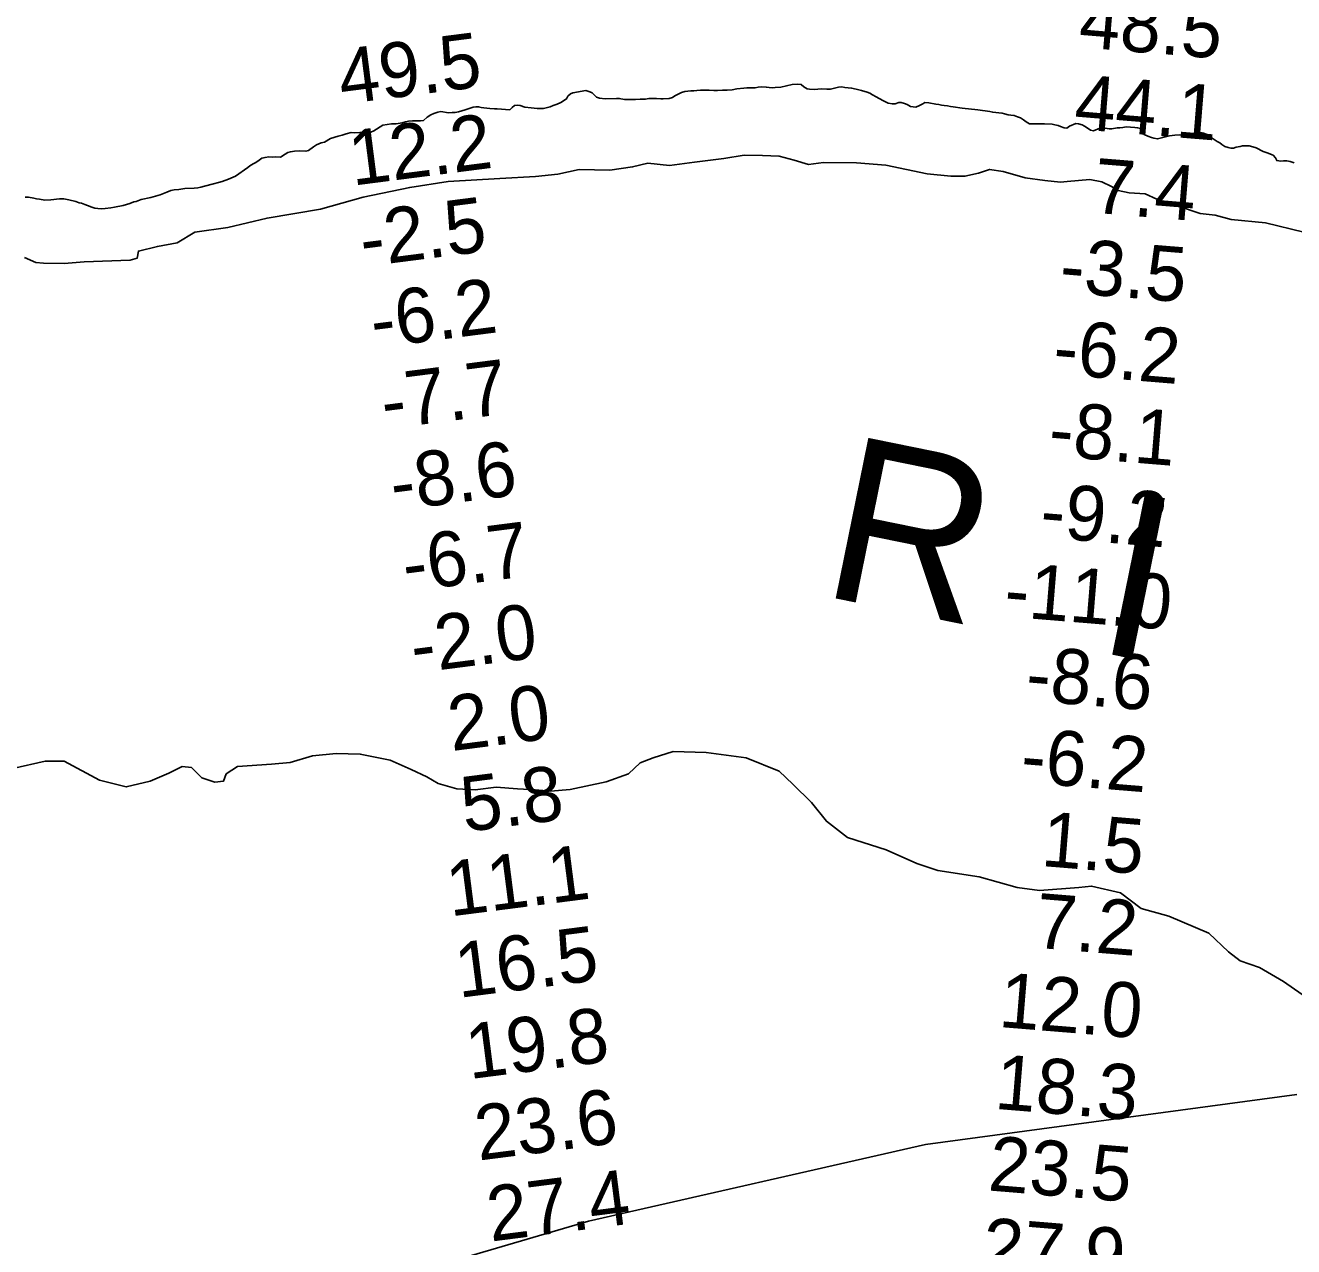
# Model space of a CAD drawing. Extents: x 3146026 to 3183936, y 897894 to 923344.
# Drawn here: x 3166658 to 3168206, y 915854 to 917345 of the extents above; entities that cross this region are included whole.
import ezdxf

# ---------------------------------------------------------------- set-up
doc = ezdxf.new("R2010")
doc.units = 0
for name, color, linetype in [('V-RIVR-EDGE', 7, 'Continuous'), ('V-RIVR-IDEN', 7, 'Continuous'), ('V-RIVR-RANG', 7, 'Continuous'), ('V-SITE-VEGE', 7, 'Continuous'), ('V-TOPO-BNDY', 7, 'Continuous')]:
    doc.layers.add(name, color=color, linetype=linetype)

msp = doc.modelspace()

# ---------------------------------------------------------------- linework, layer by layer
at = {"layer": 'V-RIVR-EDGE'}
for points in [[(3168218.9, 917092.7), (3168172, 917103.8), (3168130, 917107.8), (3168110.8, 917113.4), (3168092.5, 917115.2), (3168064.8, 917124.7), (3168039.6, 917132.7), (3168025.3, 917139.2), (3168005.8, 917140.7), (3167992.4, 917143.2), (3167984.2, 917148.4), (3167972.3, 917153.9), (3167957.7, 917156.7), (3167930, 917154.3), (3167921.8, 917153.4), (3167902.6, 917155.6), (3167878.8, 917159), (3167851.7, 917166.4), (3167835.3, 917169.2), (3167821.9, 917164.6), (3167805.1, 917160.7), (3167788.1, 917160.8), (3167758.9, 917163.9), (3167708.6, 917174.4), (3167673, 917177.2), (3167632.5, 917177.6), (3167614.2, 917175.2), (3167596.6, 917180.4), (3167578.3, 917185.3), (3167557.9, 917186.3), (3167535.7, 917186.7), (3167511, 917182.5), (3167475, 917178), (3167444.6, 917174.1), (3167418.1, 917176.6), (3167399.5, 917172.1), (3167371.5, 917168.2), (3167334.3, 917169.2), (3167308.4, 917163.5), (3167281, 917160.5), (3167237.4, 917157.9), (3167174.4, 917154.4), (3167127.5, 917147.2), (3167070.5, 917135.1), (3167018.4, 917120.6), (3166953.2, 917109.8), (3166905.3, 917098.4), (3166865.1, 917092.4), (3166843.4, 917079.6), (3166819.4, 917075.1), (3166796.2, 917069.4), (3166794.7, 917060.9), (3166786.1, 917058.2), (3166729.8, 917056.5), (3166705.4, 917054.1), (3166680.4, 917054.8), (3166671, 917055.7)], [(3166671, 917055.7), (3166657.3, 917061.5)], [(3166643.1, 916437.9), (3166682.4, 916446.9), (3166705.4, 916446.8), (3166748.9, 916423.7), (3166781.4, 916415.3), (3166810.4, 916422.4), (3166833.4, 916432.2), (3166849.7, 916440.1), (3166861.2, 916438.9), (3166873.5, 916426.6), (3166889.7, 916421), (3166900, 916422.2), (3166903.2, 916431.3), (3166917.1, 916440.4), (3166958.8, 916443), (3166981.4, 916445), (3167008.8, 916453.2), (3167037.7, 916456.3), (3167067.1, 916455.5), (3167103.5, 916447.8), (3167129.3, 916436.7), (3167148.3, 916427.5), (3167162.2, 916419.5), (3167184.8, 916413.1), (3167207.4, 916411.9), (3167232.8, 916415), (3167258.9, 916412.9), (3167280.7, 916411.7), (3167299.4, 916410.1), (3167323.2, 916412), (3167367.2, 916421.4), (3167394.6, 916431.2), (3167408.9, 916444.7), (3167424.8, 916451), (3167449, 916458.5), (3167489.1, 916457.2), (3167538.2, 916450.7), (3167578.6, 916434.4), (3167594.9, 916418.5), (3167617.8, 916396.2), (3167636, 916373.5), (3167661.7, 916353.6), (3167708.9, 916338.5), (3167746.5, 916321.7), (3167772.3, 916313.3), (3167822.6, 916305.7), (3167869, 916292.5), (3167896.3, 916288.8), (3167944.3, 916292.7), (3167959.8, 916294.2), (3167995.1, 916286.2), (3168020.4, 916267.1), (3168054.1, 916257.5), (3168102.8, 916236.7), (3168127, 916214.1), (3168141.2, 916202.9), (3168164.6, 916195), (3168193.9, 916177.8), (3168252.9, 916136.8)]]:
    msp.add_lwpolyline(points, dxfattribs=at)
at = {"layer": 'V-SITE-VEGE'}
for points in [[(3167403, 917254.5), (3167389.8, 917254.5), (3167383.2, 917255.8), (3167379.8, 917255.8), (3167366.1, 917255.3), (3167359, 917256.3), (3167355.5, 917257.5), (3167352.6, 917260), (3167350.2, 917262.5), (3167347.3, 917263.9), (3167342.6, 917265.4), (3167326.5, 917262.8), (3167323.5, 917261.5), (3167320.3, 917258.4), (3167318.9, 917255.2), (3167312, 917250.8), (3167307.6, 917248.9), (3167302.7, 917247.2), (3167299, 917245.5), (3167290.7, 917243.5), (3167283.1, 917243.5), (3167275.8, 917244.3), (3167268, 917245.3), (3167262.1, 917247.3), (3167258.4, 917247.5), (3167255.3, 917247), (3167252.6, 917244.8), (3167249.6, 917241.7), (3167234.2, 917243.2), (3167230.8, 917243.2), (3167225.4, 917243.7), (3167217.8, 917244.4), (3167214.7, 917244.9), (3167211.5, 917245.7), (3167208.3, 917245.7), (3167204.9, 917245), (3167194.9, 917241.8), (3167190.9, 917240.8), (3167186.8, 917239.4), (3167182.9, 917238.7), (3167179.4, 917238.7), (3167174.6, 917238.4), (3167165.5, 917239.7), (3167161.8, 917239), (3167156.7, 917237.3), (3167153.3, 917235.8), (3167148.6, 917232.9), (3167144.2, 917229), (3167140.3, 917228.3), (3167131, 917228.3), (3167126.1, 917228), (3167122.4, 917227.3), (3167118.3, 917226.1), (3167110.9, 917224.9), (3167105.3, 917224.7), (3167094.6, 917223), (3167083.5, 917216.4), (3167080.1, 917214.7), (3167076.7, 917214.5), (3167073.3, 917214.5), (3167059.6, 917213.8), (3167055.9, 917214), (3167049.8, 917212.6), (3167045.1, 917210.9), (3167040.2, 917209.7), (3167030.7, 917207), (3167023.3, 917202.6), (3167019.2, 917201.4), (3167013.8, 917199.2), (3167009.9, 917196.8), (3167004, 917192.2), (3167000.6, 917191.4), (3166992.5, 917191.9), (3166986.6, 917191.5), (3166981.7, 917190.7), (3166978.8, 917189.8), (3166975.4, 917187.8), (3166969.5, 917184.2), (3166963.9, 917184.4), (3166959.5, 917184.2), (3166955.6, 917184.5), (3166950.9, 917183.7), (3166947, 917182.8), (3166943.6, 917180.6), (3166939.4, 917177.4), (3166936.5, 917175.9), (3166932.3, 917173.5), (3166929.9, 917171.6), (3166914.9, 917161.1), (3166906.1, 917157.4), (3166898.5, 917154.5), (3166893.9, 917153.1), (3166887.8, 917151.6), (3166876.7, 917148.5), (3166872.6, 917147.5), (3166868.9, 917146.8), (3166864.3, 917146.3), (3166853, 917145.8), (3166845.4, 917144.6), (3166839.8, 917144.2), (3166835.9, 917143.4)], [(3167926.2, 917219.9), (3167921.8, 917221.7), (3167918.8, 917222.6), (3167914.9, 917223.6), (3167911.5, 917224.4), (3167902.2, 917224.9), (3167898.1, 917224.9), (3167893.4, 917224.7), (3167883.9, 917224.7), (3167880, 917227.1), (3167876.8, 917229.6), (3167873.1, 917232), (3167869.2, 917233.5), (3167865.3, 917234.8), (3167861.2, 917235.3), (3167858, 917235.8), (3167853.6, 917237), (3167850.7, 917238), (3167846.5, 917238.2), (3167843.1, 917238.7), (3167839.2, 917239), (3167835.5, 917239.7), (3167820.8, 917242), (3167802, 917244), (3167790.8, 917245.7), (3167787.6, 917246), (3167783.9, 917246.7), (3167780, 917247.2), (3167776.6, 917247.4), (3167773.2, 917248.4), (3167769.8, 917248.9), (3167761.2, 917250.4), (3167756.3, 917250.7), (3167753.6, 917249), (3167749.9, 917247), (3167745.3, 917245.3), (3167738.7, 917245.8), (3167734.5, 917248.3), (3167731.4, 917249.8), (3167727.5, 917251), (3167724.3, 917250.8), (3167719.9, 917249.1), (3167716.7, 917249.1), (3167711.3, 917250.1), (3167705.7, 917252.8), (3167700.3, 917255.7), (3167696.7, 917257.9), (3167692.5, 917260.1), (3167689.1, 917262.1), (3167685.7, 917263.3), (3167678.8, 917265.5), (3167672.5, 917267), (3167666.9, 917268.5), (3167658.5, 917269.3), (3167654.9, 917269.8), (3167650.7, 917269.5), (3167640.9, 917267.1), (3167636.5, 917267.1), (3167629.7, 917267.4), (3167621.4, 917266.7), (3167615.5, 917266.9), (3167612.6, 917267.7), (3167608.7, 917269.9), (3167605.2, 917272.6), (3167601.1, 917273.1), (3167594.2, 917272.6), (3167580.3, 917269.7), (3167573.5, 917269.2), (3167570, 917268.8), (3167566.4, 917269), (3167562.7, 917269.7), (3167556.3, 917270), (3167552.7, 917269.5), (3167549.2, 917268.8), (3167544.6, 917268.6), (3167539, 917268.6), (3167535.3, 917268.3), (3167526.7, 917267.4), (3167521.1, 917266.4), (3167514.8, 917265.7), (3167509.1, 917265.7), (3167503.3, 917265.5), (3167498.6, 917265.5), (3167493, 917265.8), (3167482.5, 917265.8), (3167477.8, 917265.6), (3167474.4, 917265.1), (3167470.5, 917265.1), (3167463.4, 917264.4), (3167459.2, 917262.9), (3167454.3, 917260.7), (3167450.9, 917258.8), (3167448, 917256.8), (3167444.1, 917255.9), (3167437, 917255.1), (3167433.8, 917255.2), (3167428.7, 917255.7), (3167419.4, 917255.7), (3167415.2, 917255), (3167408.6, 917255), (3167403, 917254.5)], [(3168207.3, 917177.2), (3168202.4, 917178.9), (3168198.2, 917179.6), (3168194.1, 917179.7), (3168190.9, 917179.4), (3168185.8, 917179.9), (3168184.5, 917183.1), (3168181.4, 917186.5), (3168174.3, 917189.5), (3168169.2, 917191.2), (3168160.6, 917195.4), (3168156.7, 917196.9), (3168152.3, 917198.1), (3168148.6, 917198.1), (3168144.2, 917197.9), (3168141.3, 917197.1), (3168136.2, 917196.2), (3168133, 917195.2), (3168129.8, 917195), (3168126.4, 917195.7), (3168122.5, 917197), (3168118.8, 917199.4), (3168116.4, 917201.6), (3168113.2, 917203.3), (3168108.3, 917206.3), (3168103.7, 917209.5), (3168100.7, 917211.9), (3168096.6, 917213.4), (3168093.2, 917214.1), (3168090, 917213.7), (3168086.8, 917212.9), (3168081.2, 917212), (3168077.3, 917210.8), (3168066.8, 917211.3), (3168061.4, 917210.8), (3168055, 917210.1), (3168046.7, 917207.9), (3168040.1, 917206.4), (3168035.9, 917207.2), (3168033, 917207.9), (3168028.4, 917209.7), (3168024, 917211.6), (3168021.3, 917214.3), (3168019.8, 917219), (3168015.9, 917220), (3168012.5, 917220.5), (3168002, 917221), (3167997.8, 917220.2), (3167994.2, 917219.8), (3167991, 917219.8), (3167984.6, 917218.8), (3167981.2, 917218.8), (3167976.5, 917219.3), (3167969.7, 917219.3), (3167962.1, 917216.4), (3167958.4, 917217.2), (3167955.8, 917218.9), (3167951.1, 917222.1), (3167948.2, 917223.5), (3167944, 917224.8), (3167940.4, 917225), (3167933, 917221.9), (3167929.4, 917219.4), (3167926.2, 917219.9)], [(3166835.9, 917143.4), (3166830.8, 917141.5), (3166822.9, 917138.3), (3166811.2, 917134.9), (3166799.7, 917132.3), (3166793.6, 917130.1), (3166790.6, 917129.4), (3166785.7, 917127.7), (3166777.7, 917125.2), (3166766.9, 917123.1), (3166762.7, 917122.3), (3166755.6, 917121.4), (3166751, 917121.1), (3166746.6, 917121.4), (3166743.2, 917121.9), (3166739.3, 917122.9), (3166734.1, 917124.9), (3166731, 917126.3), (3166726.8, 917127.8), (3166723.9, 917128.5), (3166719.7, 917130), (3166711.4, 917132), (3166705.3, 917133.2), (3166699.7, 917133.3), (3166689.2, 917132.1), (3166681.8, 917131.6), (3166675.5, 917132.8), (3166671.8, 917133.3), (3166668.4, 917134.1), (3166662, 917135.1), (3166658.1, 917135.3)]]:
    msp.add_lwpolyline(points, dxfattribs=at)
at = {"layer": 'V-TOPO-BNDY'}
msp.add_lwpolyline([(3168210.2, 916039.9), (3167757, 915978.7), (3167345.6, 915885.1), (3166924.3, 915761.4), (3166614.2, 915626.8), (3166262.3, 915403.6), (3166211.7, 915363.4), (3165958.8, 915164.7), (3165911.5, 915124.9), (3165818.8, 915045.4), (3165617.6, 914874.6), (3165570.8, 914832.6), (3165320.2, 914580.3), (3165262.3, 914508.7), (3165100.2, 914309.9), (3164954.2, 914116.1), (3164871.2, 914008), (3164410.7, 913589.8)], dxfattribs=at)

# ---------------------------------------------------------------- texts
at = {"layer": 'V-RIVR-IDEN'}
msp.add_text('R  I  V   E   R', height=200, rotation=348.5023, dxfattribs=at).set_placement((3167625.9, 916649.8))
at = {"layer": 'V-RIVR-RANG'}
for s, rotation, p in [('48.5', 355.3283, (3167943, 917318.4)), ('49.5', 7.3083, (3167044.7, 917248.4)), ('44.1', 355.3283, (3167937.4, 917218.6)), ('12.2', 7.3083, (3167057.7, 917149.2)), ('7.4', 355.3283, (3167960.3, 917116.4)), ('-2.5', 7.3083, (3167070.6, 917050.1)), ('-3.5', 355.3283, (3167919.3, 917019.4)), ('-6.2', 7.3083, (3167083.6, 916950.9)), ('-6.2', 355.3283, (3167911.4, 916919.7)), ('-7.7', 7.3083, (3167096.6, 916851.8)), ('-8.1', 355.3283, (3167905.9, 916819.8)), ('-8.6', 7.3083, (3167107.7, 916752.4)), ('-9.2', 355.3283, (3167895.6, 916720.3)), ('-6.7', 7.3083, (3167122.5, 916653.5)), ('-11.0', 355.3283, (3167851.7, 916623.6)), ('-2.0', 7.3083, (3167132.6, 916553.9)), ('-8.6', 355.3283, (3167878, 916521.1)), ('2.0', 7.3083, (3167178.5, 916459)), ('-6.2', 355.3283, (3167871.9, 916421.3)), ('5.8', 7.3083, (3167194.3, 916360.2)), ('1.5', 355.3283, (3167897.1, 916318.9)), ('11.1', 7.3083, (3167176.7, 916257.1)), ('7.2', 355.3283, (3167889.2, 916219.2)), ('16.5', 7.3083, (3167187.3, 916157.7)), ('12.0', 355.3283, (3167845.3, 916122.4)), ('19.8', 7.3083, (3167200.3, 916058.5)), ('18.3', 355.3283, (3167840.3, 916022.5)), ('23.6', 7.3083, (3167211.4, 915959.1)), ('23.5', 355.3283, (3167832.4, 915922.8)), ('27.4', 7.3083, (3167226.2, 915860.2)), ('27.9', 355.3283, (3167824.3, 915823.1))]:
    msp.add_text(s, height=67, rotation=rotation, dxfattribs=at).set_placement(p)

doc.saveas('drawing.dxf')
